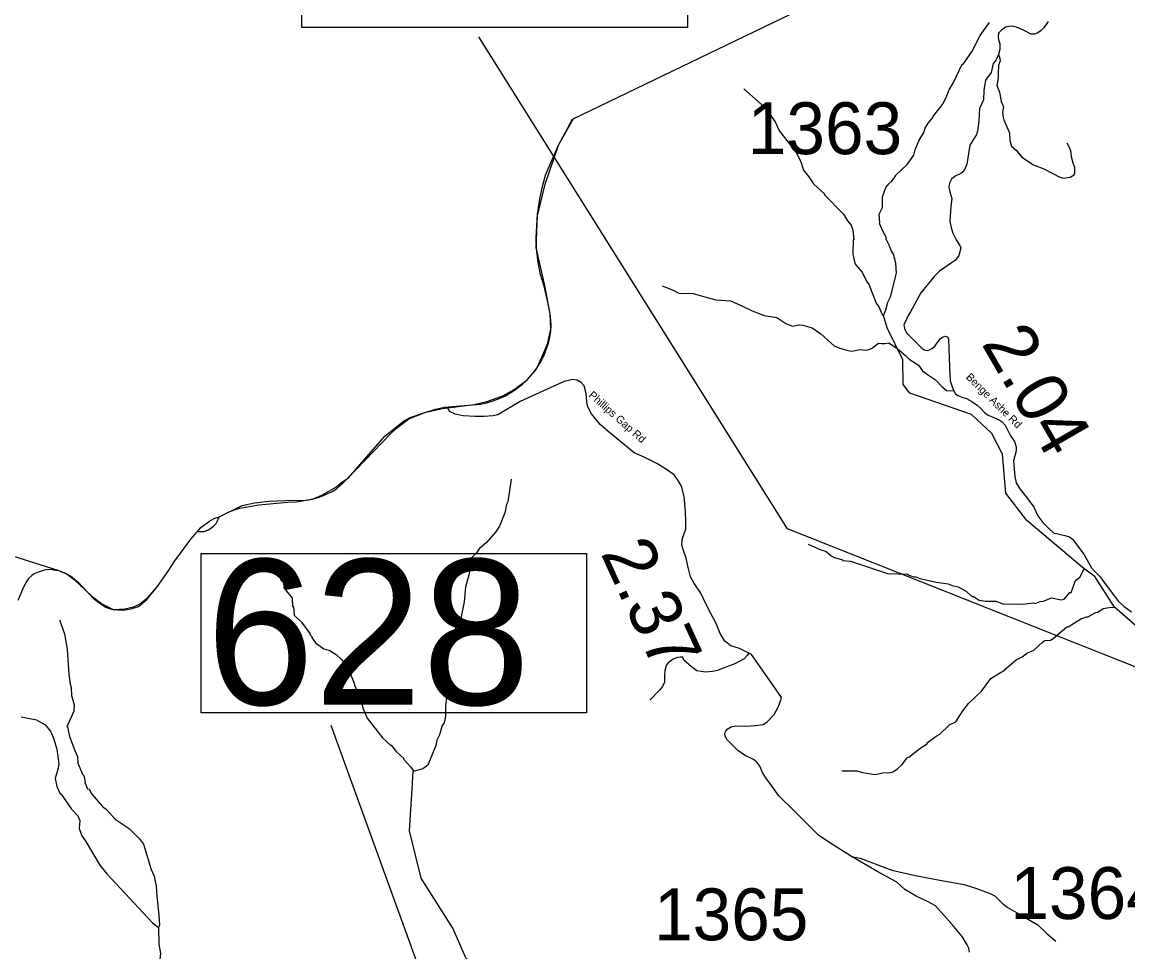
# Model space of a CAD drawing. Extents: x 1248224 to 1454986, y 825081 to 985870.
# Drawn here: x 1278711 to 1289368, y 919005 to 927963 of the extents above; entities that cross this region are included whole.
import ezdxf

# ---------------------------------------------------------------- set-up
doc = ezdxf.new("R2010")
doc.units = 0
for name, color, linetype in [('Exist Boundary Political CountyLine', 7, 'Continuous'), ('Exist Hydrographic Creek Single Shore', 7, 'Continuous'), ('Exist Hydrographic Misc Water Feature', 7, 'Continuous'), ('Exist Road Blue Ridge Parkway', 7, 'Continuous'), ('Exist Road Non-System Type 51', 7, 'Continuous'), ('Exist Road Secondary Mileage Hundredths English Label', 7, 'Continuous'), ('Exist Road Secondary Structure Standard Bridge Number Label', 7, 'Continuous'), ('Exist Road Secondary Type 20 Attributed', 7, 'Continuous'), ('Exist Road Secondary Type 41 Attributed', 7, 'Continuous'), ('Exist Road Secondary Type 51 Label', 7, 'Continuous'), ('Exist Road Secondary Type 51 Number Label', 7, 'Continuous')]:
    doc.layers.add(name, color=color, linetype=linetype)

msp = doc.modelspace()

# ---------------------------------------------------------------- linework, layer by layer
at = {"layer": 'Exist Boundary Political CountyLine'}
for points in [[(1284014, 927029), (1287169, 928549)], [(1279064, 922679), (1279135, 922652), (1279214, 922594), (1279381, 922435), (1279478, 922358), (1279589, 922303), (1279700, 922310), (1279783, 922330), (1279841, 922356), (1279922, 922421), (1280013, 922524), (1280119, 922674), (1280183, 922772), (1280336, 922982), (1280437, 923096), (1280517, 923154), (1280561, 923181), (1280609, 923198), (1280713, 923247), (1280806, 923280), (1280991, 923311), (1281272, 923338), (1281356, 923342), (1281517, 923369), (1281598, 923406), (1281742, 923486), (1281792, 923530), (1281858, 923571), (1282206, 923973), (1282386, 924119), (1282451, 924153), (1282602, 924204), (1282763, 924242), (1283068, 924278), (1283189, 924307), (1283345, 924364), (1283452, 924423), (1283578, 924518), (1283669, 924619), (1283775, 924861), (1283807, 925005), (1283801, 925154), (1283752, 925411), (1283664, 925793), (1283679, 926097), (1283753, 926403), (1283882, 926778), (1284014, 927029)], [(1269471, 915469), (1273366, 921437), (1274876, 922156), (1276093, 922922), (1276572, 923058), (1277093, 923109), (1277472, 923088), (1277686, 923054), (1277958, 922992), (1278547, 922843), (1279064, 922679)]]:
    msp.add_lwpolyline(points, dxfattribs=at)
at = {"layer": 'Exist Hydrographic Creek Single Shore'}
for points in [[(1289825, 921837), (1289562, 922017), (1289440, 922149), (1289239, 922326), (1289050, 922622), (1288948, 922695), (1288395, 923160), (1288193, 923424), (1288161, 923799), (1288057, 924001), (1287862, 924182), (1287266, 924388), (1287202, 924471), (1287199, 924708), (1287048, 925019), (1287012, 925138)], [(1283174, 918738), (1282988, 918948), (1282862, 919233), (1282557, 919715), (1282443, 920171), (1282469, 920577), (1282481, 920744)]]:
    msp.add_lwpolyline(points, dxfattribs=at)
at = {"layer": 'Exist Hydrographic Misc Water Feature'}
for points in [[(1287012, 925138), (1287035, 925190), (1287053, 925265), (1287079, 925317), (1287138, 925545), (1287133, 925642), (1287109, 925726), (1287086, 925763), (1287071, 925807), (1287036, 925878), (1287041, 925884), (1287008, 925943), (1286974, 926024), (1286978, 926028), (1286972, 926112), (1287004, 926177), (1287002, 926281), (1287036, 926369), (1287063, 926404), (1287092, 926431), (1287129, 926478), (1287129, 926486), (1287240, 926590), (1287304, 926680), (1287318, 926732), (1287352, 926819), (1287400, 926900), (1287413, 926940), (1287442, 926991), (1287491, 927046), (1287488, 927050), (1287581, 927170), (1287618, 927237), (1287644, 927312), (1287686, 927383), (1287772, 927559), (1287780, 927559), (1287865, 927677), (1287945, 927833), (1288034, 927959)], [(1285667, 927321), (1285861, 927148), (1285892, 927111), (1285969, 927003), (1286009, 926914), (1286129, 926763), (1286180, 926690), (1286216, 926617), (1286242, 926536), (1286292, 926473), (1286337, 926404), (1286446, 926305), (1286442, 926301), (1286628, 926114), (1286666, 926049), (1286701, 926008), (1286716, 925960), (1286728, 925864), (1286720, 925864), (1286717, 925728), (1286733, 925655), (1286744, 925627), (1286806, 925554), (1286852, 925460), (1286872, 925440), (1286941, 925256), (1286968, 925219), (1287000, 925147), (1287012, 925138)], [(1283423, 923559), (1283391, 923340), (1283379, 923316), (1283363, 923236), (1283312, 923108), (1283274, 923048), (1283186, 922950), (1283116, 922890), (1283091, 922851), (1283046, 922804), (1283016, 922636), (1282985, 922521), (1282972, 922377), (1282937, 922204), (1282929, 922180), (1282883, 922113), (1282850, 922082), (1282817, 922019), (1282804, 921925), (1282796, 921925), (1282798, 921745), (1282785, 921721), (1282776, 921658), (1282794, 921581), (1282802, 921573), (1282806, 921505), (1282791, 921377), (1282791, 921277), (1282777, 921213), (1282760, 921186), (1282734, 921098), (1282709, 921045), (1282697, 920993), (1282621, 920803), (1282574, 920768), (1282481, 920744)], [(1286288, 922932), (1286410, 922879), (1286458, 922866), (1286509, 922821), (1286541, 922804), (1286616, 922784), (1286616, 922776), (1286696, 922770), (1287051, 922651), (1287247, 922645), (1287247, 922637), (1287315, 922617), (1287319, 922621), (1287362, 922604), (1287522, 922568), (1287637, 922551), (1287673, 922534), (1287733, 922521), (1287808, 922481), (1287866, 922427), (1287878, 922431), (1287936, 922394), (1287995, 922384), (1288096, 922384), (1288163, 922358), (1288355, 922355), (1288459, 922369), (1288475, 922362), (1288524, 922381), (1288556, 922384), (1288631, 922418), (1288726, 922398), (1288754, 922405), (1288808, 922468), (1288820, 922468), (1288863, 922583), (1288904, 922616), (1288948, 922695)], [(1281229, 922564), (1281209, 922585), (1281202, 922605), (1281211, 922641), (1281240, 922676), (1281260, 922680), (1281291, 922655), (1281307, 922650), (1281323, 922630), (1281313, 922578), (1281293, 922563), (1281229, 922564)], [(1281229, 922564), (1281234, 922512), (1281315, 922414), (1281317, 922334), (1281325, 922334), (1281333, 922249), (1281404, 922182), (1281485, 922072), (1281485, 922064), (1281502, 922043), (1281502, 922035), (1281537, 921982), (1281619, 921924), (1281671, 921911), (1281738, 921871), (1281793, 921818), (1281841, 921749), (1281872, 921688), (1281910, 921595), (1281913, 921571), (1281961, 921478), (1281998, 921346), (1282037, 921257), (1282185, 921066), (1282261, 920996), (1282269, 920996), (1282320, 920932), (1282390, 920867), (1282386, 920863), (1282458, 920785), (1282481, 920752), (1282481, 920744)], [(1286610, 920751), (1286758, 920749), (1286810, 920732), (1286934, 920715), (1287002, 920729), (1287078, 920735), (1287102, 920741), (1287147, 920768), (1287188, 920807), (1287242, 920874), (1287258, 920881), (1287362, 920965), (1287435, 921011), (1287435, 921019), (1287521, 921083), (1287554, 921102), (1287650, 921192), (1287711, 921222), (1287777, 921327), (1287831, 921397), (1287956, 921516), (1288047, 921638), (1288139, 921698), (1288159, 921706), (1288290, 921819), (1288350, 921847), (1288400, 921886), (1288462, 921912), (1288548, 921992), (1288568, 922004), (1288621, 922010), (1288649, 922026), (1288780, 922137), (1288792, 922136), (1288916, 922213), (1288969, 922234), (1288981, 922234), (1289058, 922276), (1289078, 922279), (1289131, 922314), (1289183, 922323), (1289239, 922326)], [(1279070, 922205), (1279121, 922068), (1279146, 921919), (1279162, 921682), (1279173, 921586), (1279184, 921554), (1279187, 921474), (1279213, 921385), (1279209, 921325), (1279141, 921174), (1279149, 921174), (1279169, 921082), (1279218, 920944), (1279244, 920888), (1279249, 920823), (1279294, 920718), (1279306, 920706), (1279320, 920642), (1279316, 920638), (1279341, 920577), (1279357, 920573), (1279384, 920524), (1279485, 920407), (1279524, 920378), (1279608, 920284), (1279742, 920195), (1279841, 920096), (1279880, 920044)], [(1278703, 921269), (1278851, 921240), (1278933, 921194), (1278984, 921132), (1279012, 921064), (1279046, 920959), (1279064, 920818), (1279059, 920774), (1279029, 920675), (1279045, 920598), (1279075, 920534), (1279087, 920525), (1279188, 920381), (1279248, 920315), (1279267, 920271), (1279261, 920195), (1279288, 920122), (1279320, 920077), (1279461, 919842), (1279527, 919758), (1279968, 919285), (1280026, 919239)], [(1279880, 920044), (1279956, 919798), (1279983, 919735), (1280004, 919638), (1280008, 919542), (1280029, 919359), (1280035, 919263), (1280026, 919239)], [(1280026, 919239), (1280029, 919079), (1280046, 918991), (1280036, 918907), (1280024, 918895), (1280009, 918860), (1280008, 918811)]]:
    msp.add_lwpolyline(points, dxfattribs=at)
at = {"layer": 'Exist Road Blue Ridge Parkway'}
for points in [[(1282777, 924253), (1282935, 924265), (1283128, 924283), (1283188, 924296), (1283261, 924318), (1283369, 924364), (1283467, 924423), (1283533, 924476), (1283578, 924518), (1283631, 924576), (1283673, 924629), (1283713, 924697), (1283745, 924763), (1283783, 924870), (1283798, 924928), (1283805, 924980), (1283810, 925043), (1283808, 925091), (1283801, 925154), (1283777, 925265), (1283741, 925419), (1283708, 925532), (1283685, 925647), (1283670, 925783), (1283664, 925887), (1283679, 926114), (1283700, 926258), (1283724, 926365), (1283756, 926488), (1283802, 926602), (1283882, 926778), (1284025, 927035)], [(1281447, 923359), (1281506, 923368), (1281555, 923379), (1281609, 923398), (1281700, 923441), (1281742, 923468), (1281796, 923514), (1281933, 923657), (1282265, 923999), (1282265, 923999), (1282315, 924048), (1282438, 924142), (1282602, 924204), (1282697, 924233), (1282777, 924253)], [(1279007, 922685), (1279064, 922679), (1279098, 922665), (1279135, 922652), (1279190, 922618), (1279220, 922594), (1279254, 922563), (1279398, 922411), (1279491, 922341), (1279518, 922326), (1279541, 922318), (1279564, 922309), (1279589, 922303), (1279678, 922298), (1279762, 922309), (1279832, 922332), (1279913, 922400), (1280013, 922524), (1280119, 922674), (1280183, 922772), (1280336, 922982), (1280437, 923096), (1280517, 923154), (1280561, 923181), (1280609, 923198), (1280833, 923305), (1280952, 923333), (1281090, 923348), (1281253, 923353), (1281447, 923359)], [(1279007, 922685), (1278976, 922688), (1278937, 922686), (1278917, 922680), (1278876, 922667), (1278828, 922647), (1278803, 922630), (1278776, 922606), (1278752, 922573), (1278723, 922518), (1278670, 922392)]]:
    msp.add_lwpolyline(points, dxfattribs=at)
at = {"layer": 'Exist Road Non-System Type 51'}
for points in [[(1288122, 927652), (1288131, 927624), (1288136, 927589), (1288122, 927546), (1288119, 927471), (1288119, 927428), (1288105, 927353), (1288131, 927287), (1288148, 927198), (1288168, 927146), (1288159, 927097), (1288165, 927048), (1288174, 927022), (1288202, 926953), (1288228, 926896), (1288231, 926824), (1288246, 926769), (1288294, 926726), (1288346, 926663), (1288458, 926588), (1288559, 926551), (1288651, 926502), (1288706, 926473), (1288743, 926461), (1288812, 926470), (1288849, 926493), (1288858, 926510), (1288858, 926562), (1288841, 926605), (1288823, 926666), (1288821, 926706), (1288812, 926743), (1288783, 926798)], [(1284879, 925421), (1284984, 925381), (1285039, 925353), (1285178, 925347), (1285292, 925316), (1285396, 925288), (1285538, 925279), (1285640, 925233), (1285747, 925181), (1285864, 925137), (1285984, 925116), (1286071, 925060), (1286135, 925033), (1286197, 925048), (1286234, 925045), (1286326, 925017), (1286409, 924959), (1286538, 924845), (1286593, 924821), (1286670, 924799), (1286703, 924793), (1286740, 924799), (1286786, 924808), (1286848, 924802), (1286897, 924818), (1286934, 924848), (1286965, 924870), (1286993, 924867), (1287030, 924867), (1287064, 924873), (1287144, 924818), (1287224, 924750), (1287261, 924716), (1287350, 924657), (1287390, 924602), (1287445, 924562), (1287513, 924516), (1287578, 924448), (1287621, 924414), (1287691, 924412)], [(1280400, 923055), (1280462, 923057), (1280507, 923071), (1280554, 923106), (1280580, 923132), (1280594, 923159), (1280609, 923198)], [(1285716, 921883), (1285698, 921862), (1285670, 921829), (1285581, 921780), (1285466, 921738), (1285413, 921717), (1285366, 921708), (1285298, 921701), (1285214, 921714), (1285162, 921752), (1285089, 921815), (1285078, 921845), (1285057, 921846), (1285026, 921841), (1284987, 921824), (1284937, 921790), (1284919, 921766), (1284905, 921717), (1284903, 921672), (1284902, 921605), (1284883, 921563), (1284853, 921528), (1284762, 921432)], [(1286704, 919925), (1286789, 919909), (1287094, 919793), (1287306, 919746), (1287520, 919704), (1287789, 919653), (1287918, 919613), (1287997, 919585), (1288046, 919566), (1288088, 919543), (1288119, 919512), (1288157, 919476), (1288206, 919437), (1288316, 919371), (1288501, 919266), (1288590, 919179), (1288673, 919109)]]:
    msp.add_lwpolyline(points, dxfattribs=at)
at = {"layer": 'Exist Road Secondary Structure Standard Bridge Number Label'}
for points in [[(1281407, 929448), (1285123, 929448), (1285123, 927912), (1281407, 927912)], [(1280435, 922845), (1284151, 922845), (1284151, 921308), (1280435, 921308)]]:
    msp.add_lwpolyline(points, close=True, dxfattribs=at)
for points in [[(1289519, 921720), (1286089, 923082), (1283114, 927823)], [(1283858, 915676), (1282862, 917952), (1281689, 921188)]]:
    msp.add_lwpolyline(points, dxfattribs=at)
at = {"layer": 'Exist Road Secondary Type 20 Attributed'}
for points in [[(1288601, 927968), (1288557, 927907), (1288529, 927879), (1288495, 927857), (1288469, 927847), (1288437, 927848), (1288361, 927886), (1288294, 927916), (1288252, 927923), (1288221, 927921), (1288189, 927913), (1288149, 927885), (1288122, 927858), (1288118, 927823), (1288120, 927796), (1288134, 927753), (1288134, 927698), (1288122, 927652), (1288100, 927600), (1288071, 927563)], [(1288071, 927563), (1288058, 927508), (1288051, 927477), (1287997, 927403), (1287980, 927304), (1287976, 927213), (1287938, 927130), (1287930, 927009), (1287920, 926913), (1287908, 926882), (1287845, 926777), (1287817, 926596), (1287800, 926557), (1287786, 926526), (1287757, 926504), (1287702, 926480), (1287667, 926451), (1287649, 926412), (1287641, 926374), (1287653, 926329), (1287672, 926264), (1287663, 926191), (1287653, 926047), (1287664, 925984), (1287681, 925929), (1287714, 925866), (1287748, 925812), (1287758, 925788), (1287740, 925714), (1287705, 925669), (1287669, 925643), (1287552, 925563), (1287503, 925517), (1287374, 925356), (1287272, 925171), (1287250, 925137), (1287225, 925080), (1287208, 925049), (1287214, 925011), (1287234, 924968), (1287371, 924831), (1287403, 924805), (1287432, 924799), (1287456, 924805), (1287480, 924818), (1287509, 924841), (1287531, 924872), (1287560, 924911), (1287587, 924931), (1287608, 924936), (1287629, 924931), (1287638, 924910), (1287645, 924728), (1287648, 924638), (1287655, 924506), (1287673, 924449), (1287691, 924412), (1287707, 924382), (1287728, 924365), (1287778, 924348), (1287812, 924337), (1287865, 924309), (1287917, 924274), (1287952, 924240), (1287985, 924202), (1288021, 924176), (1288084, 924151), (1288129, 924131), (1288155, 924111), (1288186, 924080), (1288233, 923984), (1288276, 923924), (1288290, 923870), (1288290, 923832), (1288267, 923735), (1288273, 923657), (1288278, 923584), (1288292, 923526), (1288328, 923465), (1288399, 923372), (1288462, 923290), (1288499, 923206), (1288548, 923142), (1288610, 923082), (1288650, 923044), (1288760, 923016), (1288805, 923003), (1288835, 922983), (1288944, 922836), (1289017, 922707), (1289046, 922674), (1289100, 922620), (1289150, 922552), (1289240, 922434), (1289277, 922381), (1289331, 922332), (1289402, 922280)]]:
    msp.add_lwpolyline(points, dxfattribs=at)
at = {"layer": 'Exist Road Secondary Type 41 Attributed'}
for points in [[(1285067, 923491), (1285026, 923558), (1284995, 923603), (1284921, 923652), (1284835, 923709), (1284711, 923768), (1284609, 923813), (1284355, 924022), (1284283, 924086), (1284199, 924190), (1284161, 924262), (1284153, 924304), (1284148, 924385), (1284129, 924459), (1284099, 924490), (1284060, 924514), (1284020, 924521), (1283934, 924502), (1283729, 924409), (1283512, 924307), (1283296, 924180), (1283250, 924171), (1283164, 924164), (1283076, 924163), (1282961, 924169), (1282883, 924185), (1282831, 924211), (1282815, 924248)], [(1287841, 919003), (1287834, 919041), (1287820, 919072), (1287772, 919155), (1287674, 919268), (1287514, 919450), (1287444, 919488), (1287326, 919541), (1287218, 919607), (1287141, 919676), (1286959, 919778), (1286704, 919925), (1286487, 920061), (1286387, 920130), (1286162, 920355), (1286003, 920510), (1285934, 920607), (1285879, 920683), (1285848, 920734), (1285820, 920795), (1285791, 920833), (1285760, 920858), (1285672, 920902), (1285610, 920945), (1285507, 921047), (1285487, 921083), (1285483, 921113), (1285492, 921133), (1285506, 921152), (1285543, 921173), (1285586, 921183), (1285688, 921180), (1285777, 921185), (1285853, 921195), (1285888, 921219), (1285960, 921292), (1285998, 921362), (1286024, 921431), (1286029, 921457), (1285944, 921582), (1285803, 921785), (1285741, 921869), (1285716, 921883), (1285624, 921927), (1285541, 921953), (1285483, 921998), (1285440, 922072), (1285400, 922170), (1285350, 922265), (1285305, 922351), (1285253, 922462), (1285184, 922560), (1285153, 922619), (1285129, 922710), (1285112, 922798), (1285084, 922872), (1285069, 922923), (1285071, 922980), (1285108, 923081), (1285108, 923149), (1285105, 923249), (1285093, 923392), (1285067, 923491)]]:
    msp.add_lwpolyline(points, dxfattribs=at)

# ---------------------------------------------------------------- texts
at = {"layer": 'Exist Road Secondary Mileage Hundredths English Label'}
for s, rotation, p in [('2.04', 299.9927, (1287951, 924868)), ('2.37', 294.5982, (1284283, 922848))]:
    msp.add_text(s, height=500, rotation=rotation, dxfattribs=at).set_placement(p)
at = {"layer": 'Exist Road Secondary Structure Standard Bridge Number Label'}
msp.add_text('628', height=1400, dxfattribs=at).set_placement((1280485, 921387))
at = {"layer": 'Exist Road Secondary Type 51 Label'}
for s, rotation, p in [('Benge Ashe Rd', 315.4508, (1287801, 924536)), ('Phillips Gap Rd', 318.5, (1284164, 924360))]:
    msp.add_text(s, height=75, rotation=rotation, dxfattribs=at).set_placement(p)
at = {"layer": 'Exist Road Secondary Type 51 Number Label'}
for s, p in [('1363', (1285705, 926691)), ('1364', (1288236, 919322)), ('1365', (1284801, 919117))]:
    msp.add_text(s, height=500, dxfattribs=at).set_placement(p)

doc.saveas('drawing.dxf')
